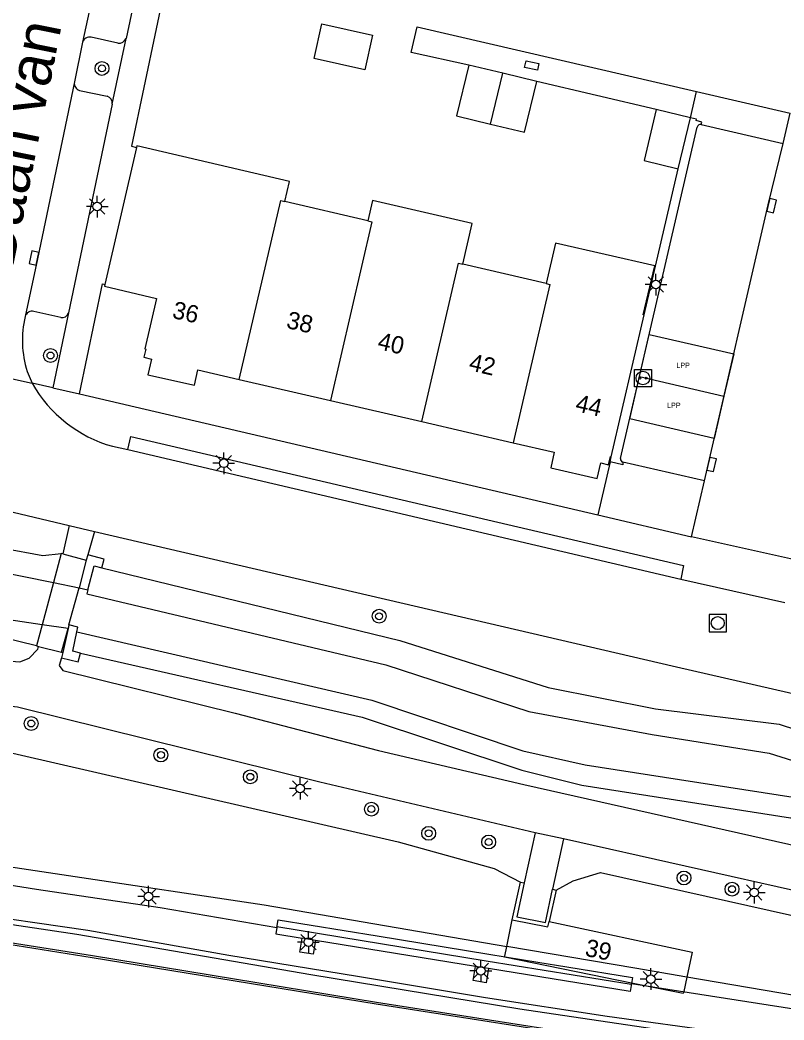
# Model space of a CAD drawing. Extents: x 131000 to 133013, y 393000 to 396501.
# Drawn here: x 132836 to 132880, y 394368.1 to 394425.8 of the extents above; entities that cross this region are included whole.
import ezdxf

# ---------------------------------------------------------------- set-up
doc = ezdxf.new("R2010")
doc.units = 0
for name, color, linetype in [('bp-grn-parkeervak', 7, 'Continuous'), ('gg-afsc-erfafscheiding', 7, 'Continuous'), ('gg-afsc-hekwerk', 7, 'Continuous'), ('gg-afsc-muur', 7, 'Continuous'), ('gg-anno-huisnummerreeks BGT', 7, 'Continuous'), ('gg-anno-openbare ruimte label', 7, 'Continuous'), ('gg-bbg-bijgebouw', 7, 'Continuous'), ('gg-bbg-gedigitaliseerde bijgebouw', 7, 'Continuous'), ('gg-bbg-hoofdgebouw', 7, 'Continuous'), ('gg-bbg-pand onderbouw', 7, 'Continuous'), ('gg-bbg-tussenscheiding', 7, 'Continuous'), ('gg-knt-bovenkant onderkant talud', 7, 'Continuous'), ('gg-knt-verharding', 7, 'Continuous'), ('gg-knt-verharding nz', 7, 'Continuous'), ('gg-kntw-beschoeiing', 7, 'Continuous'), ('gg-kntw-bovenkant insteek waterloop', 7, 'Continuous'), ('gg-kntw-waterlijn', 7, 'Continuous'), ('gg-kwrk-kunstwerk niveau 01', 7, 'Continuous'), ('gt-grn-weggrens', 7, 'Continuous'), ('gt-symb-boom', 7, 'Continuous'), ('gt-symb-kolk', 7, 'Continuous'), ('gt-symb-kolk center center', 7, 'Continuous'), ('gt-symb-laadpunt elektrisch vervoer', 7, 'Continuous'), ('gt-symb-lichtmast', 7, 'Continuous'), ('gt-symb-rioolschacht', 7, 'Continuous'), ('gx-grn-maaiveld', 7, 'Continuous'), ('kenmerkpunt laadpunt parkeerplaats', 7, 'Continuous')]:
    doc.layers.add(name, color=color, linetype=linetype)

# ---------------------------------------------------------------- blocks, each defined once
blk = doc.blocks.new('gt0-KOLKCC')
at = {"layer": 'gt-symb-kolk center center'}
blk.add_lwpolyline([(-0.375, 0.2), (0.375, 0.2), (0.375, -0.2), (-0.375, -0.2)], close=True, dxfattribs=at)
blk = doc.blocks.new('gt0-LMAST')
at = {"layer": 'gt-symb-lichtmast'}
for p, q in [((-0.005, 0.246), (-0.005, 0.621)), ((-0.182, 0.173), (-0.447, 0.438)), ((0.172, 0.173), (0.437, 0.438)), ((-0.255, -0.004), (-0.63, -0.004)), ((-0.182, -0.181), (-0.447, -0.446)), ((-0.005, -0.254), (-0.005, -0.629)), ((0.437, -0.446), (0.172, -0.181)), ((0.245, -0.004), (0.62, -0.004))]:
    blk.add_line(p, q, dxfattribs=at)
blk.add_circle((-0.005, -0.004), 0.25, dxfattribs=at)
blk = doc.blocks.new('gt0-KOLK')
at = {"layer": 'gt-symb-kolk'}
blk.add_lwpolyline([(0, 0), (0.375, 0), (0.375, 0.4), (-0.375, 0.4), (-0.375, 0), (0, 0)], dxfattribs=at)
blk = doc.blocks.new('gt0-BOOM')
at = {"layer": 'gt-symb-boom'}
for radius in [0.4, 0.2]:
    blk.add_circle((0, 0), radius, dxfattribs=at)
blk = doc.blocks.new('gt0-LEV')
at = {"layer": 'gt-symb-laadpunt elektrisch vervoer'}
blk.add_lwpolyline([(-0.486, 0.501), (0.486, 0.501), (0.486, -0.499), (-0.486, -0.499)], close=True, dxfattribs=at)
for centre, radius in [((0, 0), 0.393), ((-0.186, 0), 0.0566), ((0.186, 0), 0.0566)]:
    blk.add_circle(centre, radius, dxfattribs=at)
blk = doc.blocks.new('gt0-RS')
at = {"layer": 'gt-symb-rioolschacht'}
blk.add_lwpolyline([(-0.5, -0.5), (0.5, -0.5), (0.5, 0.5), (-0.5, 0.5)], close=True, dxfattribs=at)
blk.add_circle((0, 0), 0.375, dxfattribs=at)

msp = doc.modelspace()

# ---------------------------------------------------------------- linework, layer by layer
at = {"layer": 'bp-grn-parkeervak'}
for p in [(132877.101, 394406.523), (132871.67, 394405.217)]:
    msp.add_line(p, (132876.537, 394404.089), dxfattribs=at)
for points in [[(132871.67, 394405.217), (132872.234, 394407.65), (132877.101, 394406.523)], [(132876.537, 394404.089), (132875.973, 394401.655), (132871.106, 394402.783), (132871.67, 394405.217)]]:
    msp.add_lwpolyline(points, dxfattribs=at)
at = {"layer": 'gg-afsc-erfafscheiding'}
msp.add_line((132869.975, 394400.301), (132869.263, 394397.249), dxfattribs=at)
at = {"layer": 'gg-afsc-hekwerk'}
for p, q in [((132872.634, 394420.615), (132865.75, 394422.237)), ((132874.958, 394421.66), (132880.345, 394420.416))]:
    msp.add_line(p, q, dxfattribs=at)
for points in [[(132844.525, 394428.668), (132842.379, 394418.503), (132842.668, 394418.437)], [(132861.829, 394423.183), (132858.497, 394423.915), (132858.843, 394425.383), (132874.958, 394421.66)]]:
    msp.add_lwpolyline(points, dxfattribs=at)
at = {"layer": 'gg-afsc-muur'}
for p, q in [((132839.862, 394394.936), (132839.777, 394394.636)), ((132839.364, 394393.046), (132839.87, 394392.924)), ((132838.723, 394390.687), (132838.423, 394389.312)), ((132838.423, 394389.312), (132838.355, 394388.996)), ((132864.333, 394373.908), (132864.814, 394376.068)), ((132864.814, 394376.068), (132865.013, 394376.024)), ((132866.86, 394375.617), (132866.462, 394373.812)), ((132866.661, 394375.661), (132866.86, 394375.617))]:
    msp.add_line(p, q, dxfattribs=at)
for points in [[(132840.682, 394394.194), (132840.807, 394394.702), (132839.862, 394394.936)], [(132839.87, 394392.924), (132840.24, 394394.305), (132840.682, 394394.194)], [(132839.232, 394390.504), (132839.293, 394390.779), (132838.77, 394390.899)], [(132839.438, 394389.281), (132838.993, 394389.393), (132839.232, 394390.504)], [(132838.355, 394388.996), (132839.299, 394388.772), (132839.438, 394389.281)], [(132865.013, 394376.024), (132864.593, 394374.064), (132866.245, 394373.743), (132866.661, 394375.661)]]:
    msp.add_lwpolyline(points, dxfattribs=at)
at = {"layer": 'gg-bbg-bijgebouw'}
for p, q in [((132863.79, 394422.71), (132861.829, 394423.183)), ((132865.75, 394422.237), (132863.79, 394422.71)), ((132874.608, 394420.146), (132872.634, 394420.615)), ((132873.906, 394417.189), (132874.608, 394420.146))]:
    msp.add_line(p, q, dxfattribs=at)
for points in [[(132861.829, 394423.183), (132861.122, 394420.254), (132863.083, 394419.781)], [(132863.083, 394419.781), (132865.044, 394419.308), (132865.75, 394422.237)], [(132872.634, 394420.615), (132871.935, 394417.672), (132873.906, 394417.189)]]:
    msp.add_lwpolyline(points, dxfattribs=at)
at = {"layer": 'gg-bbg-gedigitaliseerde bijgebouw'}
msp.add_lwpolyline([(132852.904, 394423.563), (132853.349, 394425.554), (132856.277, 394424.899), (132855.832, 394422.908), (132852.904, 394423.563)], dxfattribs=at)
at = {"layer": 'gg-bbg-hoofdgebouw'}
for p, q in [((132842.668, 394418.437), (132840.849, 394410.536)), ((132855.998, 394414.209), (132851.228, 394415.318)), ((132866.282, 394410.588), (132861.479, 394411.701)), ((132840.849, 394410.536), (132840.828, 394410.443)), ((132870.043, 394400.594), (132871.945, 394408.775)), ((132848.595, 394405.06), (132853.856, 394403.842)), ((132853.856, 394403.842), (132859.117, 394402.624)), ((132859.117, 394402.624), (132864.378, 394401.405)), ((132864.018, 394372.371), (132864.333, 394373.908))]:
    msp.add_line(p, q, dxfattribs=at)
for points in [[(132851.228, 394415.318), (132851.497, 394416.477), (132842.688, 394418.524), (132842.668, 394418.437)], [(132861.479, 394411.701), (132862.021, 394414.039), (132856.268, 394415.372), (132855.998, 394414.209)], [(132871.945, 394408.775), (132871.889, 394408.788), (132872.547, 394411.597), (132866.821, 394412.916), (132866.282, 394410.588)], [(132840.828, 394410.443), (132843.828, 394409.729), (132843.16, 394406.82), (132843.213, 394406.805), (132843.099, 394406.331), (132843.535, 394406.224), (132843.329, 394405.327), (132846.007, 394404.722), (132846.213, 394405.612), (132848.595, 394405.06)], [(132864.378, 394401.405), (132866.754, 394400.855), (132866.557, 394399.964), (132869.225, 394399.347), (132869.444, 394400.242), (132869.886, 394400.133), (132869.996, 394400.605), (132870.043, 394400.594)], [(132864.333, 394373.908), (132866.392, 394373.487), (132866.462, 394373.812)], [(132866.462, 394373.812), (132874.703, 394372.027), (132874.394, 394370.593)], [(132874.394, 394370.593), (132871.39, 394371.104), (132864.018, 394372.371)]]:
    msp.add_lwpolyline(points, dxfattribs=at)
at = {"layer": 'gg-bbg-pand onderbouw'}
for p, q in [((132863.903, 394371.806), (132864.018, 394372.371)), ((132874.394, 394370.593), (132874.219, 394369.777))]:
    msp.add_line(p, q, dxfattribs=at)
for points in [[(132871.312, 394370.232), (132863.891, 394371.749), (132863.903, 394371.806)], [(132874.219, 394369.777), (132874.19, 394369.643), (132871.312, 394370.232)]]:
    msp.add_lwpolyline(points, dxfattribs=at)
at = {"layer": 'gg-bbg-tussenscheiding'}
msp.add_line((132863.083, 394419.781), (132863.79, 394422.71), dxfattribs=at)
for points in [[(132848.595, 394405.06), (132850.986, 394415.374), (132851.228, 394415.318)], [(132855.998, 394414.209), (132856.246, 394414.151), (132853.856, 394403.842)], [(132859.117, 394402.624), (132861.235, 394411.758), (132861.479, 394411.701)], [(132866.282, 394410.588), (132866.495, 394410.539), (132864.378, 394401.405)]]:
    msp.add_lwpolyline(points, dxfattribs=at)
at = {"layer": 'gg-knt-bovenkant onderkant talud'}
msp.add_lwpolyline([(132866.86, 394375.617), (132867.848, 394376.155), (132869.421, 394376.636), (132916.874, 394366.001), (132962.326, 394357.015), (132963.908, 394356.688), (132949.74, 394358.333), (132904.881, 394365.409), (132874.394, 394370.593)], dxfattribs=at)
at = {"layer": 'gg-knt-verharding'}
for p, q in [((132844.27, 394435.15), (132842.066, 394424.716)), ((132839.563, 394424.496), (132839.09, 394422.205)), ((132841.593, 394424.44), (132840.058, 394424.782)), ((132841.259, 394420.933), (132842.066, 394424.716)), ((132839.392, 394421.716), (132840.978, 394421.379)), ((132841.259, 394420.933), (132838.742, 394408.899)), ((132879.941, 394418.664), (132880.345, 394420.416)), ((132875.227, 394419.748), (132879.941, 394418.664)), ((132870.576, 394400.498), (132874.999, 394419.602)), ((132871.945, 394408.775), (132873.906, 394417.189)), ((132838.303, 394408.629), (132836.75, 394408.972)), ((132838.742, 394408.899), (132837.844, 394404.58)), ((132836.366, 394405.521), (132836.663, 394404.837)), ((132837.844, 394404.58), (132836.663, 394404.837)), ((132837.844, 394404.58), (132839.377, 394404.221)), ((132839.377, 394404.221), (132869.263, 394397.249)), ((132841.286, 394401.203), (132842.165, 394401.014)), ((132842.165, 394401.014), (132874.051, 394393.534)), ((132869.975, 394400.301), (132870.043, 394400.594)), ((132875.407, 394399.214), (132870.717, 394400.279)), ((132874.664, 394395.989), (132875.407, 394399.214)), ((132869.263, 394397.249), (132874.664, 394395.989)), ((132838.796, 394396.642), (132838.419, 394395)), ((132838.796, 394396.642), (132840.247, 394396.29)), ((132840.247, 394396.29), (132839.862, 394394.936)), ((132880.551, 394394.669), (132874.664, 394395.989)), ((132874.051, 394393.534), (132880.056, 394392.195)), ((132865.663, 394378.909), (132865.013, 394376.024)), ((132867.286, 394378.565), (132865.663, 394378.909)), ((132867.286, 394378.565), (132866.661, 394375.661)), ((132888.588, 394373.796), (132867.286, 394378.565))]:
    msp.add_line(p, q, dxfattribs=at)
for points in [[(132875.227, 394419.748), (132875.267, 394419.887), (132874.928, 394419.99), (132874.946, 394420.066), (132874.608, 394420.146)], [(132839.377, 394404.221), (132840.705, 394410.569), (132840.849, 394410.536)], [(132794.904, 394405.566), (132829.743, 394398.698), (132833.528, 394397.881), (132838.796, 394396.642)], [(132756.941, 394403.657), (132796.896, 394395.521), (132802.19, 394394.454), (132805.369, 394393.78), (132808.545, 394393.136), (132826.637, 394389.701), (132831.638, 394389.21), (132834.94, 394388.86), (132835.946, 394388.778), (132836.487, 394388.985), (132836.978, 394389.5), (132837.019, 394389.664)], [(132865.663, 394378.909), (132853.247, 394381.846), (132835.819, 394386.154), (132830.683, 394386.716), (132823.933, 394387.538), (132809.987, 394390.225), (132753.803, 394401.581), (132748.384, 394401.705), (132743.189, 394401.574), (132739.946, 394401.92), (132733.721, 394402.646), (132726.734, 394402.993)], [(132842.165, 394401.014), (132842.352, 394401.774), (132874.208, 394394.334), (132874.051, 394393.534)], [(132870.717, 394400.279), (132870.699, 394400.133), (132869.975, 394400.301)], [(132840.247, 394396.29), (132873.8, 394388.49), (132891.074, 394384.526), (132903.194, 394381.818), (132912, 394379.927), (132936.086, 394375.2)], [(132838.355, 394388.996), (132838.215, 394388.554), (132838.426, 394388.279), (132848.365, 394385.819), (132856.613, 394383.665), (132865.002, 394381.699), (132888.986, 394376.309), (132907.508, 394372.024), (132937.192, 394365.402), (132954.435, 394361.653)]]:
    msp.add_lwpolyline(points, dxfattribs=at)
for centre, radius, start, end in [((132839.965, 394424.371), 0.421, 77.26261, 162.77412), ((132841.638, 394424.907), 0.469, 264.51817, 336.00977), ((132839.508, 394422.125), 0.425, 169.19186, 254.20601), ((132840.88, 394421.006), 0.386, 349.15118, 75.27436), ((132875.177, 394419.575), 0.18, 73.91707, 171.34993), ((132836.641, 394408.588), 0.399, 74.12096, 166.40625), ((132838.386, 394408.986), 0.367, 256.97414, 346.21174), ((132842.078, 394407.308), 5.985, 166.7248, 197.3699), ((132843.333, 394408.565), 7.641, 209.19997, 254.4604), ((132870.771, 394400.468), 0.197, 171.35317, 254.19659)]:
    msp.add_arc(centre, radius, start, end, dxfattribs=at)
at = {"layer": 'gg-knt-verharding nz'}
for points in [[(132842.084, 394436.438), (132840.647, 394429.56), (132839.563, 394424.496)], [(132839.09, 394422.205), (132836.958, 394412.016), (132836.253, 394408.682)], [(132875.407, 394399.214), (132879.093, 394415.119), (132879.941, 394418.664)]]:
    msp.add_lwpolyline(points, dxfattribs=at)
at = {"layer": 'gg-kntw-beschoeiing'}
for p, q in [((132840.143, 394371.817), (132826.664, 394373.967)), ((132850.766, 394373.507), (132862.834, 394371.543)), ((132856.51, 394369.143), (132840.143, 394371.817)), ((132862.834, 394371.543), (132871.193, 394370.182)), ((132869.162, 394367.163), (132856.51, 394369.143))]:
    msp.add_line(p, q, dxfattribs=at)
at = {"layer": 'gg-kntw-bovenkant insteek waterloop'}
msp.add_line((132838.351, 394389.327), (132838.423, 394389.312), dxfattribs=at)
for points in [[(132831.671, 394395.854), (132834.983, 394395.325), (132837.268, 394394.905), (132838.327, 394395.022)], [(132840.682, 394394.194), (132857.854, 394389.996), (132866.394, 394387.29), (132872.585, 394386.064), (132879.723, 394385.184), (132890.052, 394381.802), (132913.089, 394376.79), (132917.821, 394376.355), (132924.537, 394375.327), (132930.657, 394373.439), (132934.767, 394371.594), (132939.662, 394371.127)], [(132836.914, 394389.691), (132833.978, 394390.409), (132830.705, 394390.668), (132829.3, 394390.656)], [(132839.438, 394389.281), (132855.686, 394385.586), (132864.884, 394382.522), (132868.351, 394381.67), (132880.374, 394379.772), (132889.15, 394376.938), (132907.638, 394372.561), (132916.445, 394371.399), (132922.755, 394370.522), (132928.324, 394368.762), (132933.796, 394366.73), (132937.101, 394366.28), (132941.278, 394366.05)]]:
    msp.add_lwpolyline(points, dxfattribs=at)
at = {"layer": 'gg-kntw-waterlijn'}
for p, q in [((132837.883, 394393.347), (132839.364, 394393.046)), ((132838.723, 394390.687), (132837.237, 394390.91))]:
    msp.add_line(p, q, dxfattribs=at)
for points in [[(132831.815, 394394.377), (132834.157, 394394.106), (132837.883, 394393.347)], [(132839.87, 394392.924), (132839.799, 394392.687), (132857.036, 394388.604), (132865.29, 394385.911), (132872.401, 394384.59), (132879.135, 394383.51), (132889.297, 394380.322), (132912.794, 394375.227), (132917.472, 394374.899), (132924.024, 394373.739), (132929.925, 394371.973), (132934.27, 394370.285), (132939.204, 394369.56)], [(132837.237, 394390.91), (132831.184, 394391.818), (132829.155, 394391.737)], [(132839.232, 394390.504), (132856.23, 394386.572), (132864.939, 394383.642), (132868.527, 394382.829), (132880.523, 394380.963), (132889.351, 394377.926), (132907.748, 394373.774), (132916.832, 394372.658), (132922.664, 394371.706), (132928.986, 394369.841), (132933.905, 394367.907), (132937.293, 394367.256), (132941.376, 394367.28)]]:
    msp.add_lwpolyline(points, dxfattribs=at)
at = {"layer": 'gg-kwrk-kunstwerk niveau 01'}
for p, q in [((132838.327, 394395.022), (132837.883, 394393.347)), ((132838.419, 394395), (132838.327, 394395.022)), ((132838.419, 394395), (132839.777, 394394.636)), ((132839.777, 394394.636), (132839.364, 394393.046)), ((132837.883, 394393.347), (132837.237, 394390.91)), ((132838.77, 394390.899), (132839.364, 394393.046)), ((132837.237, 394390.91), (132836.914, 394389.691)), ((132838.77, 394390.899), (132838.723, 394390.687)), ((132838.351, 394389.327), (132838.723, 394390.687)), ((132836.914, 394389.691), (132837.019, 394389.664)), ((132837.019, 394389.664), (132838.351, 394389.327))]:
    msp.add_line(p, q, dxfattribs=at)
at = {"layer": 'gt-grn-weggrens'}
for p, q in [((132874.608, 394420.146), (132874.958, 394421.66)), ((132829.623, 394406.379), (132836.663, 394404.837))]:
    msp.add_line(p, q, dxfattribs=at)
at = {"layer": 'gx-grn-maaiveld'}
for p, q in [((132852.981, 394372.713), (132852.217, 394372.837)), ((132862.21, 394371.21), (132852.981, 394372.713)), ((132862.968, 394371.087), (132862.21, 394371.21))]:
    msp.add_line(p, q, dxfattribs=at)
for points in [[(132754.448, 394389.303), (132753.816, 394389.737), (132751.35, 394390.556), (132746.947, 394391.594), (132736.83, 394393.955), (132725.738, 394397.141), (132706.077, 394402.995), (132694.88, 394405.86), (132701.431, 394406.149), (132707.994, 394404.521), (132736.924, 394400.353), (132754.179, 394398.637), (132773.259, 394396.171), (132811.641, 394389.001), (132857.747, 394378.405), (132863.282, 394376.858), (132864.814, 394376.068)], [(132781.417, 394381.999), (132781.478, 394382.305), (132788.773, 394381.18), (132796.734, 394379.921), (132803.885, 394378.824), (132811.847, 394377.571), (132819.447, 394376.431), (132826.392, 394375.312), (132832.416, 394374.383), (132839.867, 394373.304), (132848.003, 394371.869), (132855.419, 394370.643), (132862.798, 394369.422), (132869.804, 394368.342), (132876.509, 394367.415)], [(132963.921, 394353.135), (132960.518, 394353.475), (132954.411, 394354.436), (132943.987, 394356.173), (132929.895, 394358.41), (132916.938, 394360.6), (132906.388, 394362.198), (132897.547, 394363.557), (132887.165, 394365.178), (132876.059, 394367.084), (132864.762, 394368.751), (132852.712, 394370.736), (132839.23, 394373.046), (132826.745, 394374.919), (132813.476, 394377.042), (132799.853, 394379.194), (132786.635, 394381.216), (132781.592, 394382.048), (132781.492, 394382.047), (132781.417, 394381.999)], [(132869.142, 394367.059), (132856.491, 394369.039), (132840.123, 394371.713), (132826.644, 394373.863), (132813.66, 394376.019), (132799.565, 394378.295), (132786.217, 394380.542), (132781.48, 394381.51), (132780.696, 394377.062), (132780.511, 394376.011), (132784.657, 394375.373), (132801.023, 394372.832), (132818.99, 394369.971), (132836.604, 394367.183)], [(132827.171, 394377.754), (132827.461, 394378.145), (132850.039, 394374.774), (132864.018, 394372.371)], [(132827.089, 394377.232), (132836.909, 394375.673), (132844.029, 394374.62), (132850.759, 394373.466)], [(132850.759, 394373.466), (132850.83, 394373.898), (132856.537, 394372.969), (132862.982, 394371.92), (132865.812, 394371.459), (132867.483, 394371.187), (132871.257, 394370.573), (132871.202, 394370.233)], [(132850.759, 394373.466), (132850.697, 394373.084), (132852.217, 394372.837)], [(132852.981, 394372.713), (132852.859, 394371.911), (132852.093, 394372.028), (132852.217, 394372.837)], [(132862.968, 394371.087), (132862.827, 394370.273), (132862.07, 394370.405), (132862.21, 394371.21)], [(132871.202, 394370.233), (132871.125, 394369.759), (132862.968, 394371.087)], [(132871.202, 394370.233), (132881.19, 394368.676), (132893.695, 394366.69)]]:
    msp.add_lwpolyline(points, dxfattribs=at)

# ---------------------------------------------------------------- block references
at = {"layer": 'gt-symb-boom'}
for p in [(132840.679, 394422.988), (132837.712, 394406.436), (132856.658, 394391.402), (132836.601, 394385.219), (132844.077, 394383.404), (132849.231, 394382.146), (132856.213, 394380.284), (132859.513, 394378.888), (132862.972, 394378.386), (132874.231, 394376.314), (132877.002, 394375.667)]:
    msp.add_blockref('gt0-BOOM', p, dxfattribs=at)
at = {"layer": 'gt-symb-kolk'}
for p, rotation in [((132879.093, 394415.119), -103.05752598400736), ((132836.958, 394412.016), 78.06812025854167), ((132875.634, 394400.199), -102.9655836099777)]:
    msp.add_blockref('gt0-KOLK', p, dxfattribs=dict(at, rotation=rotation))
at = {"layer": 'gt-symb-kolk center center', "rotation": -12.716992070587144}
msp.add_blockref('gt0-KOLKCC', (132865.457, 394423.156), dxfattribs=at)
at = {"layer": 'gt-symb-laadpunt elektrisch vervoer'}
msp.add_blockref('gt0-LEV', (132871.866, 394405.137), dxfattribs=at)
at = {"layer": 'gt-symb-lichtmast'}
for p in [(132840.413, 394415.028), (132872.62, 394410.53), (132847.71, 394400.226), (132852.114, 394381.471), (132843.372, 394375.247), (132878.292, 394375.479), (132852.588, 394372.625), (132862.526, 394370.959), (132872.332, 394370.485)]:
    msp.add_blockref('gt0-LMAST', p, dxfattribs=at)
at = {"layer": 'gt-symb-rioolschacht'}
msp.add_blockref('gt0-RS', (132876.177, 394391.011), dxfattribs=at)

# ---------------------------------------------------------------- texts
at = {"layer": 'gg-anno-huisnummerreeks BGT'}
for s, rotation, p in [('36', 347.3, (132844.681, 394408.609)), ('38', 347, (132851.258, 394408.036)), ('40', 347, (132856.519, 394406.818)), ('42', 347, (132861.78, 394405.599)), ('44', 347, (132867.922, 394403.241)), ('39', 348.4, (132868.479, 394371.832))]:
    msp.add_text(s, height=1, rotation=rotation, dxfattribs=at).set_placement(p)
at = {"layer": 'gg-anno-openbare ruimte label'}
msp.add_text('Daan van Dijkhof', height=2.5, rotation=78.6, dxfattribs=at).set_placement((132835.531, 394411.427))
at = {"layer": 'kenmerkpunt laadpunt parkeerplaats'}
for p in [(132873.79, 394405.722), (132873.256, 394403.417)]:
    msp.add_text('LPP', height=0.3, dxfattribs=at).set_placement(p)

doc.saveas('drawing.dxf')
